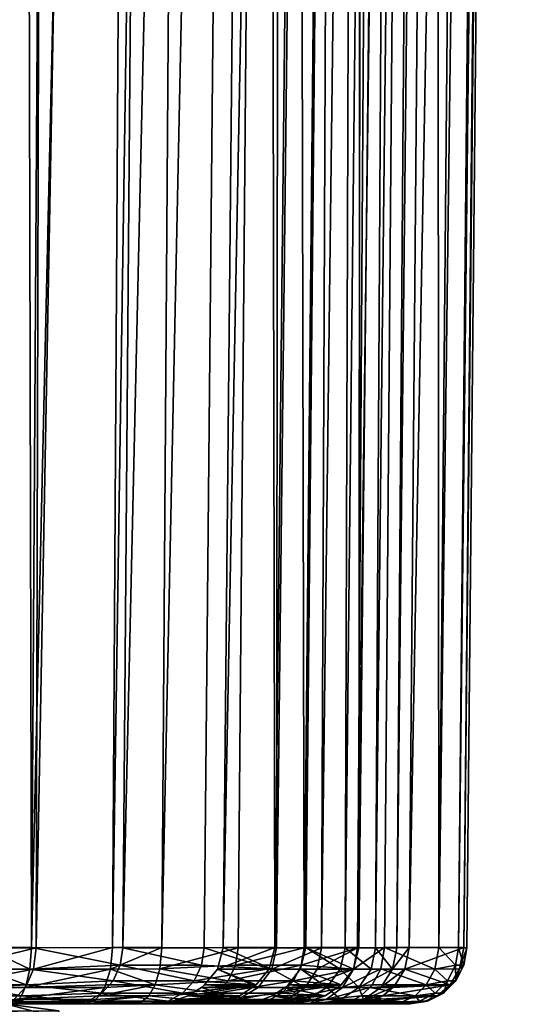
# Model space of a CAD drawing. Header units: millimetres. Extents: x -39.5 to 39.5, y -2 to 94.9.
# Tile 539 of 656: x 14.7 to 17.4, y 38 to 43.2. Entities that reach past the tile are written whole.
import ezdxf

# ---------------------------------------------------------------- set-up
doc = ezdxf.new("R2010")
doc.units = ezdxf.units.MM
doc.header["$LTSCALE"] = 65.185185
for name, color, linetype in [('100', 7, 'CONTINUOUS'), ('101', 7, 'CONTINUOUS'), ('102', 7, 'CONTINUOUS'), ('103', 7, 'CONTINUOUS'), ('104', 7, 'CONTINUOUS'), ('105', 7, 'CONTINUOUS'), ('106', 7, 'CONTINUOUS'), ('107', 7, 'CONTINUOUS'), ('11', 7, 'CONTINUOUS'), ('12', 7, 'CONTINUOUS'), ('152', 7, 'CONTINUOUS'), ('48', 7, 'CONTINUOUS'), ('49', 7, 'CONTINUOUS'), ('50', 7, 'CONTINUOUS'), ('631', 7, 'CONTINUOUS'), ('635', 7, 'CONTINUOUS'), ('72', 7, 'CONTINUOUS'), ('73', 7, 'CONTINUOUS'), ('74', 7, 'CONTINUOUS'), ('75', 7, 'CONTINUOUS'), ('76', 7, 'CONTINUOUS'), ('77', 7, 'CONTINUOUS'), ('96', 7, 'CONTINUOUS'), ('97', 7, 'CONTINUOUS'), ('98', 7, 'CONTINUOUS'), ('99', 7, 'CONTINUOUS')]:
    doc.layers.add(name, color=color, linetype=linetype)

msp = doc.modelspace()

# ---------------------------------------------------------------- linework, layer by layer
at = {"layer": '100', "color": 7, "linetype": 'Continuous'}
for points in [[(16.2432, 38.2987, 4.3193), (16.2149, 38.1847, 4.3358), (16.4256, 38.1834, 3.4499), (16.2432, 38.2987, 4.3193)], [(16.4512, 38.2974, 3.443), (16.2432, 38.2987, 4.3193), (16.4256, 38.1834, 3.4499), (16.4512, 38.2974, 3.443)], [(16.5887, 38.1834, 2.5533), (16.4512, 38.2974, 3.443), (16.4256, 38.1834, 3.4499), (16.5887, 38.1834, 2.5533)], [(16.612, 38.2974, 2.5568), (16.4512, 38.2974, 3.443), (16.5887, 38.1834, 2.5533), (16.612, 38.2974, 2.5568)], [(16.7028, 38.1834, 1.6491), (16.612, 38.2974, 2.5568), (16.5887, 38.1834, 2.5533), (16.7028, 38.1834, 1.6491)], [(16.7251, 38.2974, 1.6633), (16.612, 38.2974, 2.5568), (16.7028, 38.1834, 1.6491), (16.7251, 38.2974, 1.6633)], [(16.7902, 38.2987, 0.765), (16.7251, 38.2974, 1.6633), (16.7028, 38.1834, 1.6491), (16.7902, 38.2987, 0.765)], [(16.7681, 38.1845, 0.7407), (16.7902, 38.2987, 0.765), (16.7028, 38.1834, 1.6491), (16.7681, 38.1845, 0.7407)], [(16.2149, 38.1847, 4.3358), (16.1495, 38.1002, 4.374), (16.3548, 38.0869, 3.4694), (16.2149, 38.1847, 4.3358)], [(16.4256, 38.1834, 3.4499), (16.2149, 38.1847, 4.3358), (16.3548, 38.0869, 3.4694), (16.4256, 38.1834, 3.4499)], [(16.5242, 38.0869, 2.5433), (16.4256, 38.1834, 3.4499), (16.3548, 38.0869, 3.4694), (16.5242, 38.0869, 2.5433)], [(16.5887, 38.1834, 2.5533), (16.4256, 38.1834, 3.4499), (16.5242, 38.0869, 2.5433), (16.5887, 38.1834, 2.5533)], [(16.7028, 38.1834, 1.6491), (16.5887, 38.1834, 2.5533), (16.5242, 38.0869, 2.5433), (16.7028, 38.1834, 1.6491)], [(16.6411, 38.0869, 1.6091), (16.7028, 38.1834, 1.6491), (16.5242, 38.0869, 2.5433), (16.6411, 38.0869, 1.6091)], [(16.7681, 38.1845, 0.7407), (16.7028, 38.1834, 1.6491), (16.6411, 38.0869, 1.6091), (16.7681, 38.1845, 0.7407)], [(16.7173, 38.1001, 0.6846), (16.7681, 38.1845, 0.7407), (16.6411, 38.0869, 1.6091), (16.7173, 38.1001, 0.6846)], [(16.1495, 38.1002, 4.374), (16.1336, 38.0863, 4.3835), (16.3548, 38.0869, 3.4694), (16.1495, 38.1002, 4.374)], [(16.3548, 38.0869, 3.4694), (16.1336, 38.0863, 4.3835), (16.2495, 38.0225, 3.4973), (16.3548, 38.0869, 3.4694)], [(16.4282, 38.0225, 2.5285), (16.3548, 38.0869, 3.4694), (16.2495, 38.0225, 3.4973), (16.4282, 38.0225, 2.5285)], [(16.5242, 38.0869, 2.5433), (16.3548, 38.0869, 3.4694), (16.4282, 38.0225, 2.5285), (16.5242, 38.0869, 2.5433)], [(16.5491, 38.0225, 1.5509), (16.5242, 38.0869, 2.5433), (16.4282, 38.0225, 2.5285), (16.5491, 38.0225, 1.5509)], [(16.6411, 38.0869, 1.6091), (16.5242, 38.0869, 2.5433), (16.5491, 38.0225, 1.5509), (16.6411, 38.0869, 1.6091)], [(16.705, 38.0863, 0.6708), (16.6411, 38.0869, 1.6091), (16.5491, 38.0225, 1.5509), (16.705, 38.0863, 0.6708)], [(16.705, 38.0863, 0.6708), (16.7173, 38.1001, 0.6846), (16.6411, 38.0869, 1.6091), (16.705, 38.0863, 0.6708)], [(16.0641, 38.0428, 4.4237), (16.0133, 38.0222, 4.4531), (16.2495, 38.0225, 3.4973), (16.0641, 38.0428, 4.4237)], [(16.1336, 38.0863, 4.3835), (16.0641, 38.0428, 4.4237), (16.2495, 38.0225, 3.4973), (16.1336, 38.0863, 4.3835)], [(16.6509, 38.0429, 0.6117), (16.705, 38.0863, 0.6708), (16.5491, 38.0225, 1.5509), (16.6509, 38.0429, 0.6117)], [(16.6112, 38.0222, 0.5683), (16.6509, 38.0429, 0.6117), (16.5491, 38.0225, 1.5509), (16.6112, 38.0222, 0.5683)], [(15.8727, 38, 4.534), (16.1263, 38, 3.5268), (15.9689, 38.0102, 4.4787), (15.8727, 38, 4.534)], [(16.1263, 38, 3.5268), (16.0133, 38.0222, 4.4531), (15.9689, 38.0102, 4.4787), (16.1263, 38, 3.5268)], [(16.0133, 38.0222, 4.4531), (16.1263, 38, 3.5268), (16.2495, 38.0225, 3.4973), (16.0133, 38.0222, 4.4531)], [(16.1263, 38, 3.5268), (16.3157, 38, 2.5102), (16.2495, 38.0225, 3.4973), (16.1263, 38, 3.5268)], [(16.3157, 38, 2.5102), (16.4282, 38.0225, 2.5285), (16.2495, 38.0225, 3.4973), (16.3157, 38, 2.5102)], [(16.3157, 38, 2.5102), (16.4407, 38, 1.4842), (16.5491, 38.0225, 1.5509), (16.3157, 38, 2.5102)], [(16.3157, 38, 2.5102), (16.5491, 38.0225, 1.5509), (16.4282, 38.0225, 2.5285), (16.3157, 38, 2.5102)], [(16.4407, 38, 1.4842), (16.6112, 38.0222, 0.5683), (16.5491, 38.0225, 1.5509), (16.4407, 38, 1.4842)], [(16.6112, 38.0222, 0.5683), (16.4407, 38, 1.4842), (16.5768, 38.0102, 0.5307), (16.6112, 38.0222, 0.5683)], [(16.4407, 38, 1.4842), (16.5015, 38, 0.4488), (16.5768, 38.0102, 0.5307), (16.4407, 38, 1.4842)]]:
    msp.add_3dface(points, dxfattribs=at)
at = {"layer": '101', "color": 7, "linetype": 'Continuous'}
for points in [[(17.0801, 38.2987, 0.7809), (16.7902, 38.2987, 0.765), (16.7681, 38.1845, 0.7407), (17.0801, 38.2987, 0.7809)], [(17.0801, 38.2987, 0.7809), (16.7681, 38.1845, 0.7407), (17.0581, 38.1847, 0.7566), (17.0801, 38.2987, 0.7809)], [(16.7681, 38.1845, 0.7407), (16.7173, 38.1001, 0.6846), (17.0072, 38.1002, 0.7005), (16.7681, 38.1845, 0.7407)], [(17.0581, 38.1847, 0.7566), (16.7681, 38.1845, 0.7407), (17.0072, 38.1002, 0.7005), (17.0581, 38.1847, 0.7566)], [(16.705, 38.0863, 0.6708), (16.6509, 38.0429, 0.6117), (17.0072, 38.1002, 0.7005), (16.705, 38.0863, 0.6708)], [(17.0072, 38.1002, 0.7005), (16.6509, 38.0429, 0.6117), (16.9407, 38.0428, 0.6274), (17.0072, 38.1002, 0.7005)], [(16.7173, 38.1001, 0.6846), (16.705, 38.0863, 0.6708), (17.0072, 38.1002, 0.7005), (16.7173, 38.1001, 0.6846)], [(16.6112, 38.0222, 0.5683), (16.5768, 38.0102, 0.5307), (16.9407, 38.0428, 0.6274), (16.6112, 38.0222, 0.5683)], [(16.9407, 38.0428, 0.6274), (16.5768, 38.0102, 0.5307), (16.8665, 38.0102, 0.5463), (16.9407, 38.0428, 0.6274)], [(16.6509, 38.0429, 0.6117), (16.6112, 38.0222, 0.5683), (16.9407, 38.0428, 0.6274), (16.6509, 38.0429, 0.6117)], [(16.5015, 38, 0.4488), (16.7915, 38, 0.4647), (16.8665, 38.0102, 0.5463), (16.5015, 38, 0.4488)], [(16.5768, 38.0102, 0.5307), (16.5015, 38, 0.4488), (16.8665, 38.0102, 0.5463), (16.5768, 38.0102, 0.5307)]]:
    msp.add_3dface(points, dxfattribs=at)
at = {"layer": '102', "color": 7, "linetype": 'Continuous'}
for points in [[(16.947, 38.2987, -2.2665), (17.0365, 38.2051, -1.2528), (16.9271, 38.1844, -2.2403), (16.947, 38.2987, -2.2665)], [(16.947, 38.2987, -2.2665), (17.0519, 38.2971, -1.254), (17.0365, 38.2051, -1.2528), (16.947, 38.2987, -2.2665)], [(17.0519, 38.2971, -1.254), (17.0809, 38.2051, -0.2357), (17.0365, 38.2051, -1.2528), (17.0519, 38.2971, -1.254)], [(17.0519, 38.2971, -1.254), (17.0963, 38.2971, -0.236), (17.0809, 38.2051, -0.2357), (17.0519, 38.2971, -1.254)], [(17.0963, 38.2971, -0.236), (17.0801, 38.2987, 0.7809), (17.0581, 38.1847, 0.7566), (17.0963, 38.2971, -0.236)], [(17.0963, 38.2971, -0.236), (17.0581, 38.1847, 0.7566), (17.0809, 38.2051, -0.2357), (17.0963, 38.2971, -0.236)], [(17.0365, 38.2051, -1.2528), (16.9937, 38.1222, -1.2497), (16.9271, 38.1844, -2.2403), (17.0365, 38.2051, -1.2528)], [(17.0365, 38.2051, -1.2528), (17.038, 38.1222, -0.2352), (16.9937, 38.1222, -1.2497), (17.0365, 38.2051, -1.2528)], [(17.0809, 38.2051, -0.2357), (17.038, 38.1222, -0.2352), (17.0365, 38.2051, -1.2528), (17.0809, 38.2051, -0.2357)], [(17.0809, 38.2051, -0.2357), (17.0581, 38.1847, 0.7566), (17.038, 38.1222, -0.2352), (17.0809, 38.2051, -0.2357)], [(16.9271, 38.1844, -2.2403), (16.9937, 38.1222, -1.2497), (16.8814, 38.1001, -2.18), (16.9271, 38.1844, -2.2403)], [(17.0581, 38.1847, 0.7566), (17.0072, 38.1002, 0.7005), (17.038, 38.1222, -0.2352), (17.0581, 38.1847, 0.7566)], [(16.8814, 38.1001, -2.18), (16.9276, 38.0566, -1.2448), (16.8217, 38.0429, -2.1017), (16.8814, 38.1001, -2.18)], [(16.9937, 38.1222, -1.2497), (16.9276, 38.0566, -1.2448), (16.8814, 38.1001, -2.18), (16.9937, 38.1222, -1.2497)], [(16.9937, 38.1222, -1.2497), (16.9717, 38.0566, -0.2342), (16.9276, 38.0566, -1.2448), (16.9937, 38.1222, -1.2497)], [(17.0072, 38.1002, 0.7005), (16.9407, 38.0428, 0.6274), (16.9717, 38.0566, -0.2342), (17.0072, 38.1002, 0.7005)], [(17.038, 38.1222, -0.2352), (17.0072, 38.1002, 0.7005), (16.9717, 38.0566, -0.2342), (17.038, 38.1222, -0.2352)], [(17.038, 38.1222, -0.2352), (16.9717, 38.0566, -0.2342), (16.9937, 38.1222, -1.2497), (17.038, 38.1222, -0.2352)], [(16.8217, 38.0429, -2.1017), (16.8446, 38.0145, -1.2387), (16.7549, 38.0102, -2.0145), (16.8217, 38.0429, -2.1017)], [(16.9276, 38.0566, -1.2448), (16.8446, 38.0145, -1.2387), (16.8217, 38.0429, -2.1017), (16.9276, 38.0566, -1.2448)], [(16.9276, 38.0566, -1.2448), (16.8885, 38.0145, -0.2331), (16.8446, 38.0145, -1.2387), (16.9276, 38.0566, -1.2448)], [(16.9407, 38.0428, 0.6274), (16.8665, 38.0102, 0.5463), (16.8885, 38.0145, -0.2331), (16.9407, 38.0428, 0.6274)], [(16.9717, 38.0566, -0.2342), (16.9407, 38.0428, 0.6274), (16.8885, 38.0145, -0.2331), (16.9717, 38.0566, -0.2342)], [(16.9717, 38.0566, -0.2342), (16.8885, 38.0145, -0.2331), (16.9276, 38.0566, -1.2448), (16.9717, 38.0566, -0.2342)], [(16.7527, 38, -1.2319), (16.6871, 38, -1.9264), (16.7549, 38.0102, -2.0145), (16.7527, 38, -1.2319)], [(16.7598, 38, -1.1314), (16.7527, 38, -1.2319), (16.8446, 38.0145, -1.2387), (16.7598, 38, -1.1314)], [(16.8446, 38.0145, -1.2387), (16.7527, 38, -1.2319), (16.7549, 38.0102, -2.0145), (16.8446, 38.0145, -1.2387)], [(16.7946, 38, -0.3335), (16.7598, 38, -1.1314), (16.8446, 38.0145, -1.2387), (16.7946, 38, -0.3335)], [(16.7915, 38, 0.4647), (16.7963, 38, -0.2318), (16.8885, 38.0145, -0.2331), (16.7915, 38, 0.4647)], [(16.8665, 38.0102, 0.5463), (16.7915, 38, 0.4647), (16.8885, 38.0145, -0.2331), (16.8665, 38.0102, 0.5463)], [(16.7963, 38, -0.2318), (16.7946, 38, -0.3335), (16.8446, 38.0145, -1.2387), (16.7963, 38, -0.2318)], [(16.8885, 38.0145, -0.2331), (16.7963, 38, -0.2318), (16.8446, 38.0145, -1.2387), (16.8885, 38.0145, -0.2331)]]:
    msp.add_3dface(points, dxfattribs=at)
at = {"layer": '103', "color": 7, "linetype": 'Continuous'}
for points in [[(16.6596, 38.2987, -2.2255), (16.9271, 38.1844, -2.2403), (16.6399, 38.1847, -2.1994), (16.6596, 38.2987, -2.2255)], [(16.6596, 38.2987, -2.2255), (16.947, 38.2987, -2.2665), (16.9271, 38.1844, -2.2403), (16.6596, 38.2987, -2.2255)], [(16.6399, 38.1847, -2.1994), (16.8814, 38.1001, -2.18), (16.5941, 38.1002, -2.1391), (16.6399, 38.1847, -2.1994)], [(16.9271, 38.1844, -2.2403), (16.8814, 38.1001, -2.18), (16.6399, 38.1847, -2.1994), (16.9271, 38.1844, -2.2403)], [(16.5941, 38.1002, -2.1391), (16.8814, 38.1001, -2.18), (16.583, 38.0863, -2.1242), (16.5941, 38.1002, -2.1391)], [(16.8814, 38.1001, -2.18), (16.8217, 38.0429, -2.1017), (16.583, 38.0863, -2.1242), (16.8814, 38.1001, -2.18)], [(16.5342, 38.0428, -2.0605), (16.7549, 38.0102, -2.0145), (16.4985, 38.0222, -2.0139), (16.5342, 38.0428, -2.0605)], [(16.583, 38.0863, -2.1242), (16.8217, 38.0429, -2.1017), (16.5342, 38.0428, -2.0605), (16.583, 38.0863, -2.1242)], [(16.8217, 38.0429, -2.1017), (16.7549, 38.0102, -2.0145), (16.5342, 38.0428, -2.0605), (16.8217, 38.0429, -2.1017)], [(16.6871, 38, -1.9264), (16.3996, 38, -1.8853), (16.4673, 38.0102, -1.9732), (16.6871, 38, -1.9264)], [(16.4985, 38.0222, -2.0139), (16.7549, 38.0102, -2.0145), (16.4673, 38.0102, -1.9732), (16.4985, 38.0222, -2.0139)], [(16.7549, 38.0102, -2.0145), (16.6871, 38, -1.9264), (16.4673, 38.0102, -1.9732), (16.7549, 38.0102, -2.0145)]]:
    msp.add_3dface(points, dxfattribs=at)
at = {"layer": '104', "color": 7, "linetype": 'Continuous'}
for points in [[(15.7752, 38.1845, -5.7326), (15.8049, 38.2987, -5.7185), (16.0625, 38.1834, -4.8684), (15.7752, 38.1845, -5.7326)], [(15.8049, 38.2987, -5.7185), (16.0885, 38.2974, -4.8638), (16.0625, 38.1834, -4.8684), (15.8049, 38.2987, -5.7185)], [(16.0885, 38.2974, -4.8638), (16.3259, 38.2974, -3.995), (16.0625, 38.1834, -4.8684), (16.0885, 38.2974, -4.8638)], [(16.0625, 38.1834, -4.8684), (16.3259, 38.2974, -3.995), (16.303, 38.1834, -3.9893), (16.0625, 38.1834, -4.8684)], [(16.3259, 38.2974, -3.995), (16.5165, 38.2974, -3.1148), (16.303, 38.1834, -3.9893), (16.3259, 38.2974, -3.995)], [(16.303, 38.1834, -3.9893), (16.5165, 38.2974, -3.1148), (16.4955, 38.1834, -3.0985), (16.303, 38.1834, -3.9893)], [(16.5165, 38.2974, -3.1148), (16.6596, 38.2987, -2.2255), (16.4955, 38.1834, -3.0985), (16.5165, 38.2974, -3.1148)], [(16.6596, 38.2987, -2.2255), (16.6399, 38.1847, -2.1994), (16.4955, 38.1834, -3.0985), (16.6596, 38.2987, -2.2255)], [(15.7068, 38.1001, -5.7649), (15.7752, 38.1845, -5.7326), (15.9902, 38.0869, -4.8816), (15.7068, 38.1001, -5.7649)], [(15.7752, 38.1845, -5.7326), (16.0625, 38.1834, -4.8684), (15.9902, 38.0869, -4.8816), (15.7752, 38.1845, -5.7326)], [(15.9902, 38.0869, -4.8816), (16.0625, 38.1834, -4.8684), (16.2396, 38.0869, -3.9738), (15.9902, 38.0869, -4.8816)], [(16.0625, 38.1834, -4.8684), (16.303, 38.1834, -3.9893), (16.2396, 38.0869, -3.9738), (16.0625, 38.1834, -4.8684)], [(16.303, 38.1834, -3.9893), (16.4955, 38.1834, -3.0985), (16.2396, 38.0869, -3.9738), (16.303, 38.1834, -3.9893)], [(16.2396, 38.0869, -3.9738), (16.4955, 38.1834, -3.0985), (16.4376, 38.0869, -3.0534), (16.2396, 38.0869, -3.9738)], [(16.6399, 38.1847, -2.1994), (16.5941, 38.1002, -2.1391), (16.4376, 38.0869, -3.0534), (16.6399, 38.1847, -2.1994)], [(16.4955, 38.1834, -3.0985), (16.6399, 38.1847, -2.1994), (16.4376, 38.0869, -3.0534), (16.4955, 38.1834, -3.0985)], [(15.6901, 38.0863, -5.773), (15.7068, 38.1001, -5.7649), (15.9902, 38.0869, -4.8816), (15.6901, 38.0863, -5.773)], [(15.6901, 38.0863, -5.773), (15.9902, 38.0869, -4.8816), (15.8829, 38.0225, -4.9002), (15.6901, 38.0863, -5.773)], [(15.9902, 38.0869, -4.8816), (16.2396, 38.0869, -3.9738), (15.8829, 38.0225, -4.9002), (15.9902, 38.0869, -4.8816)], [(15.8829, 38.0225, -4.9002), (16.2396, 38.0869, -3.9738), (16.1453, 38.0225, -3.9507), (15.8829, 38.0225, -4.9002)], [(16.2396, 38.0869, -3.9738), (16.4376, 38.0869, -3.0534), (16.1453, 38.0225, -3.9507), (16.2396, 38.0869, -3.9738)], [(16.1453, 38.0225, -3.9507), (16.4376, 38.0869, -3.0534), (16.351, 38.0225, -2.9873), (16.1453, 38.0225, -3.9507)], [(16.4376, 38.0869, -3.0534), (16.583, 38.0863, -2.1242), (16.351, 38.0225, -2.9873), (16.4376, 38.0869, -3.0534)], [(16.5941, 38.1002, -2.1391), (16.583, 38.0863, -2.1242), (16.4376, 38.0869, -3.0534), (16.5941, 38.1002, -2.1391)], [(15.5643, 38.0222, -5.8318), (15.6175, 38.0429, -5.8069), (15.8829, 38.0225, -4.9002), (15.5643, 38.0222, -5.8318)], [(15.6175, 38.0429, -5.8069), (15.6901, 38.0863, -5.773), (15.8829, 38.0225, -4.9002), (15.6175, 38.0429, -5.8069)], [(16.583, 38.0863, -2.1242), (16.5342, 38.0428, -2.0605), (16.351, 38.0225, -2.9873), (16.583, 38.0863, -2.1242)], [(16.5342, 38.0428, -2.0605), (16.4985, 38.0222, -2.0139), (16.351, 38.0225, -2.9873), (16.5342, 38.0428, -2.0605)], [(15.7571, 38, -4.9208), (15.4172, 38, -5.9002), (15.518, 38.0102, -5.8534), (15.7571, 38, -4.9208)], [(15.5643, 38.0222, -5.8318), (15.7571, 38, -4.9208), (15.518, 38.0102, -5.8534), (15.5643, 38.0222, -5.8318)], [(15.7571, 38, -4.9208), (15.5643, 38.0222, -5.8318), (15.8829, 38.0225, -4.9002), (15.7571, 38, -4.9208)], [(16.0342, 38, -3.9252), (15.7571, 38, -4.9208), (15.8829, 38.0225, -4.9002), (16.0342, 38, -3.9252)], [(16.0342, 38, -3.9252), (15.8829, 38.0225, -4.9002), (16.1453, 38.0225, -3.9507), (16.0342, 38, -3.9252)], [(16.2483, 38, -2.9134), (16.0342, 38, -3.9252), (16.351, 38.0225, -2.9873), (16.2483, 38, -2.9134)], [(16.0342, 38, -3.9252), (16.1453, 38.0225, -3.9507), (16.351, 38.0225, -2.9873), (16.0342, 38, -3.9252)], [(16.4985, 38.0222, -2.0139), (16.2483, 38, -2.9134), (16.351, 38.0225, -2.9873), (16.4985, 38.0222, -2.0139)], [(16.2483, 38, -2.9134), (16.4985, 38.0222, -2.0139), (16.4673, 38.0102, -1.9732), (16.2483, 38, -2.9134)], [(16.3996, 38, -1.8853), (16.2483, 38, -2.9134), (16.4673, 38.0102, -1.9732), (16.3996, 38, -1.8853)]]:
    msp.add_3dface(points, dxfattribs=at)
at = {"layer": '105', "color": 7, "linetype": 'Continuous'}
for points in [[(16.0788, 38.2987, -5.8148), (15.8049, 38.2987, -5.7185), (15.7752, 38.1845, -5.7326), (16.0788, 38.2987, -5.8148)], [(16.0788, 38.2987, -5.8148), (15.7752, 38.1845, -5.7326), (16.0491, 38.1847, -5.8289), (16.0788, 38.2987, -5.8148)], [(15.7752, 38.1845, -5.7326), (15.7068, 38.1001, -5.7649), (15.9807, 38.1002, -5.8612), (15.7752, 38.1845, -5.7326)], [(16.0491, 38.1847, -5.8289), (15.7752, 38.1845, -5.7326), (15.9807, 38.1002, -5.8612), (16.0491, 38.1847, -5.8289)], [(15.6901, 38.0863, -5.773), (15.6175, 38.0429, -5.8069), (15.9807, 38.1002, -5.8612), (15.6901, 38.0863, -5.773)], [(15.9807, 38.1002, -5.8612), (15.6175, 38.0429, -5.8069), (15.8913, 38.0428, -5.9032), (15.9807, 38.1002, -5.8612)], [(15.7068, 38.1001, -5.7649), (15.6901, 38.0863, -5.773), (15.9807, 38.1002, -5.8612), (15.7068, 38.1001, -5.7649)], [(15.5643, 38.0222, -5.8318), (15.518, 38.0102, -5.8534), (15.8913, 38.0428, -5.9032), (15.5643, 38.0222, -5.8318)], [(15.8913, 38.0428, -5.9032), (15.518, 38.0102, -5.8534), (15.7917, 38.0102, -5.9498), (15.8913, 38.0428, -5.9032)], [(15.6175, 38.0429, -5.8069), (15.5643, 38.0222, -5.8318), (15.8913, 38.0428, -5.9032), (15.6175, 38.0429, -5.8069)], [(15.4172, 38, -5.9002), (15.6911, 38, -5.9965), (15.7917, 38.0102, -5.9498), (15.4172, 38, -5.9002)], [(15.518, 38.0102, -5.8534), (15.4172, 38, -5.9002), (15.7917, 38.0102, -5.9498), (15.518, 38.0102, -5.8534)]]:
    msp.add_3dface(points, dxfattribs=at)
at = {"layer": '106', "color": 7, "linetype": 'Continuous'}
for points in [[(14.7897, 38.2987, -8.5793), (15.2602, 38.2051, -7.6771), (14.7813, 38.1844, -8.5475), (14.7897, 38.2987, -8.5793)], [(14.7897, 38.2987, -8.5793), (15.274, 38.2971, -7.684), (15.2602, 38.2051, -7.6771), (14.7897, 38.2987, -8.5793)], [(15.274, 38.2971, -7.684), (15.6905, 38.2051, -6.7544), (15.2602, 38.2051, -7.6771), (15.274, 38.2971, -7.684)], [(15.274, 38.2971, -7.684), (15.7046, 38.2971, -6.7605), (15.6905, 38.2051, -6.7544), (15.274, 38.2971, -7.684)], [(15.7046, 38.2971, -6.7605), (16.0491, 38.1847, -5.8289), (15.6905, 38.2051, -6.7544), (15.7046, 38.2971, -6.7605)], [(15.7046, 38.2971, -6.7605), (16.0788, 38.2987, -5.8148), (16.0491, 38.1847, -5.8289), (15.7046, 38.2971, -6.7605)], [(15.2602, 38.2051, -7.6771), (15.2219, 38.1222, -7.6578), (14.7813, 38.1844, -8.5475), (15.2602, 38.2051, -7.6771)], [(15.2602, 38.2051, -7.6771), (15.651, 38.1222, -6.7374), (15.2219, 38.1222, -7.6578), (15.2602, 38.2051, -7.6771)], [(15.6905, 38.2051, -6.7544), (15.651, 38.1222, -6.7374), (15.2602, 38.2051, -7.6771), (15.6905, 38.2051, -6.7544)], [(15.6905, 38.2051, -6.7544), (16.0491, 38.1847, -5.8289), (15.651, 38.1222, -6.7374), (15.6905, 38.2051, -6.7544)], [(14.7813, 38.1844, -8.5475), (15.2219, 38.1222, -7.6578), (14.7621, 38.1001, -8.4743), (14.7813, 38.1844, -8.5475)], [(16.0491, 38.1847, -5.8289), (15.9807, 38.1002, -5.8612), (15.651, 38.1222, -6.7374), (16.0491, 38.1847, -5.8289)], [(14.7621, 38.1001, -8.4743), (15.1627, 38.0566, -7.628), (14.7369, 38.0429, -8.379), (14.7621, 38.1001, -8.4743)], [(15.2219, 38.1222, -7.6578), (15.1627, 38.0566, -7.628), (14.7621, 38.1001, -8.4743), (15.2219, 38.1222, -7.6578)], [(15.2219, 38.1222, -7.6578), (15.5902, 38.0566, -6.7112), (15.1627, 38.0566, -7.628), (15.2219, 38.1222, -7.6578)], [(15.651, 38.1222, -6.7374), (15.5902, 38.0566, -6.7112), (15.2219, 38.1222, -7.6578), (15.651, 38.1222, -6.7374)], [(15.651, 38.1222, -6.7374), (15.9807, 38.1002, -5.8612), (15.5902, 38.0566, -6.7112), (15.651, 38.1222, -6.7374)], [(15.9807, 38.1002, -5.8612), (15.8913, 38.0428, -5.9032), (15.5902, 38.0566, -6.7112), (15.9807, 38.1002, -5.8612)], [(14.7369, 38.0429, -8.379), (15.0883, 38.0145, -7.5906), (14.7086, 38.0102, -8.273), (14.7369, 38.0429, -8.379)], [(15.1627, 38.0566, -7.628), (15.0883, 38.0145, -7.5906), (14.7369, 38.0429, -8.379), (15.1627, 38.0566, -7.628)], [(15.1627, 38.0566, -7.628), (15.5137, 38.0145, -6.6783), (15.0883, 38.0145, -7.5906), (15.1627, 38.0566, -7.628)], [(15.5902, 38.0566, -6.7112), (15.5137, 38.0145, -6.6783), (15.1627, 38.0566, -7.628), (15.5902, 38.0566, -6.7112)], [(15.5902, 38.0566, -6.7112), (15.8913, 38.0428, -5.9032), (15.5137, 38.0145, -6.6783), (15.5902, 38.0566, -6.7112)], [(15.8913, 38.0428, -5.9032), (15.7917, 38.0102, -5.9498), (15.5137, 38.0145, -6.6783), (15.8913, 38.0428, -5.9032)], [(15.006, 38, -7.5491), (14.6797, 38, -8.1656), (14.7086, 38.0102, -8.273), (15.006, 38, -7.5491)], [(15.0883, 38.0145, -7.5906), (15.006, 38, -7.5491), (14.7086, 38.0102, -8.273), (15.0883, 38.0145, -7.5906)], [(15.051, 38, -7.459), (15.006, 38, -7.5491), (15.0883, 38.0145, -7.5906), (15.051, 38, -7.459)], [(15.3886, 38, -6.7352), (15.051, 38, -7.459), (15.0883, 38.0145, -7.5906), (15.3886, 38, -6.7352)], [(15.4291, 38, -6.6419), (15.3886, 38, -6.7352), (15.0883, 38.0145, -7.5906), (15.4291, 38, -6.6419)], [(15.5137, 38.0145, -6.6783), (15.4291, 38, -6.6419), (15.0883, 38.0145, -7.5906), (15.5137, 38.0145, -6.6783)], [(15.6911, 38, -5.9965), (15.4291, 38, -6.6419), (15.5137, 38.0145, -6.6783), (15.6911, 38, -5.9965)], [(15.7917, 38.0102, -5.9498), (15.6911, 38, -5.9965), (15.5137, 38.0145, -6.6783), (15.7917, 38.0102, -5.9498)]]:
    msp.add_3dface(points, dxfattribs=at)
at = {"layer": '107', "color": 7, "linetype": 'Continuous'}
for points in [[(14.5398, 38.2987, -8.4314), (14.7813, 38.1844, -8.5475), (14.5316, 38.1847, -8.3998), (14.5398, 38.2987, -8.4314)], [(14.5398, 38.2987, -8.4314), (14.7897, 38.2987, -8.5793), (14.7813, 38.1844, -8.5475), (14.5398, 38.2987, -8.4314)], [(14.5316, 38.1847, -8.3998), (14.7621, 38.1001, -8.4743), (14.5123, 38.1002, -8.3266), (14.5316, 38.1847, -8.3998)], [(14.7813, 38.1844, -8.5475), (14.7621, 38.1001, -8.4743), (14.5316, 38.1847, -8.3998), (14.7813, 38.1844, -8.5475)], [(14.5123, 38.1002, -8.3266), (14.7621, 38.1001, -8.4743), (14.5078, 38.0863, -8.3085), (14.5123, 38.1002, -8.3266)], [(14.7621, 38.1001, -8.4743), (14.7369, 38.0429, -8.379), (14.5078, 38.0863, -8.3085), (14.7621, 38.1001, -8.4743)], [(14.5078, 38.0863, -8.3085), (14.7369, 38.0429, -8.379), (14.487, 38.0428, -8.231), (14.5078, 38.0863, -8.3085)], [(14.7369, 38.0429, -8.379), (14.7086, 38.0102, -8.273), (14.487, 38.0428, -8.231), (14.7369, 38.0429, -8.379)]]:
    msp.add_3dface(points, dxfattribs=at)
at = {"layer": '11', "color": 7, "linetype": 'Continuous'}
for points in [[(11.5448, 38, 12.2019), (11.351, 38, 11.9857), (16.6871, 38, -1.9264), (11.5448, 38, 12.2019)], [(16.6871, 38, -1.9264), (11.351, 38, 11.9857), (13.717, 38, 5.5581), (16.6871, 38, -1.9264)], [(12.0407, 38, 11.7129), (11.5448, 38, 12.2019), (16.7527, 38, -1.2319), (12.0407, 38, 11.7129)], [(16.7527, 38, -1.2319), (11.5448, 38, 12.2019), (16.6871, 38, -1.9264), (16.7527, 38, -1.2319)], [(12.1114, 38, 11.6397), (12.0407, 38, 11.7129), (16.7598, 38, -1.1314), (12.1114, 38, 11.6397)], [(16.7598, 38, -1.1314), (12.0407, 38, 11.7129), (16.7527, 38, -1.2319), (16.7598, 38, -1.1314)], [(12.9294, 38, 10.2632), (12.1114, 38, 11.6397), (16.5015, 38, 0.4488), (12.9294, 38, 10.2632)], [(16.5015, 38, 0.4488), (12.1114, 38, 11.6397), (16.7946, 38, -0.3335), (16.5015, 38, 0.4488)], [(16.7946, 38, -0.3335), (12.1114, 38, 11.6397), (16.7598, 38, -1.1314), (16.7946, 38, -0.3335)], [(13.5484, 38, 9.4308), (12.9294, 38, 10.2632), (16.4407, 38, 1.4842), (13.5484, 38, 9.4308)], [(16.4407, 38, 1.4842), (12.9294, 38, 10.2632), (16.5015, 38, 0.4488), (16.4407, 38, 1.4842)], [(14.1121, 38, 8.5644), (13.5484, 38, 9.4308), (16.3157, 38, 2.5102), (14.1121, 38, 8.5644)], [(16.3157, 38, 2.5102), (13.5484, 38, 9.4308), (16.4407, 38, 1.4842), (16.3157, 38, 2.5102)], [(14.6797, 38, -8.1656), (15.006, 38, -7.5491), (13.6696, 38, -5.6724), (14.6797, 38, -8.1656)], [(13.6696, 38, -5.6724), (15.006, 38, -7.5491), (14.019, 38, -4.7456), (13.6696, 38, -5.6724)], [(14.0801, 38, 4.5606), (16.6871, 38, -1.9264), (13.717, 38, 5.5581), (14.0801, 38, 4.5606)], [(15.006, 38, -7.5491), (15.051, 38, -7.459), (14.019, 38, -4.7456), (15.006, 38, -7.5491)], [(14.019, 38, -4.7456), (15.051, 38, -7.459), (14.3084, 38, -3.7851), (14.019, 38, -4.7456)], [(16.3996, 38, -1.8853), (16.6871, 38, -1.9264), (14.0801, 38, 4.5606), (16.3996, 38, -1.8853)], [(14.3702, 38, 3.5397), (16.3996, 38, -1.8853), (14.0801, 38, 4.5606), (14.3702, 38, 3.5397)], [(14.6206, 38, 7.664), (14.1121, 38, 8.5644), (16.1263, 38, 3.5268), (14.6206, 38, 7.664)], [(16.1263, 38, 3.5268), (14.1121, 38, 8.5644), (16.3157, 38, 2.5102), (16.1263, 38, 3.5268)], [(15.4291, 38, -6.6419), (15.4172, 38, -5.9002), (14.3084, 38, -3.7851), (15.4291, 38, -6.6419)], [(14.3084, 38, -3.7851), (15.4172, 38, -5.9002), (14.534, 38, -2.7883), (14.3084, 38, -3.7851)], [(15.3886, 38, -6.7352), (15.4291, 38, -6.6419), (14.3084, 38, -3.7851), (15.3886, 38, -6.7352)], [(15.051, 38, -7.459), (15.3886, 38, -6.7352), (14.3084, 38, -3.7851), (15.051, 38, -7.459)], [(14.5881, 38, 2.4921), (16.3996, 38, -1.8853), (14.3702, 38, 3.5397), (14.5881, 38, 2.4921)], [(15.4172, 38, -5.9002), (15.7571, 38, -4.9208), (14.534, 38, -2.7883), (15.4172, 38, -5.9002)], [(14.534, 38, -2.7883), (15.7571, 38, -4.9208), (14.6955, 38, -1.7586), (14.534, 38, -2.7883)], [(14.7306, 38, 1.4319), (16.3996, 38, -1.8853), (14.5881, 38, 2.4921), (14.7306, 38, 1.4319)], [(15.0737, 38, 6.7295), (14.6206, 38, 7.664), (15.8727, 38, 4.534), (15.0737, 38, 6.7295)], [(15.8727, 38, 4.534), (14.6206, 38, 7.664), (16.1263, 38, 3.5268), (15.8727, 38, 4.534)], [(15.7571, 38, -4.9208), (16.0342, 38, -3.9252), (14.6955, 38, -1.7586), (15.7571, 38, -4.9208)], [(14.6955, 38, -1.7586), (16.0342, 38, -3.9252), (14.7819, 38, -0.7103), (14.6955, 38, -1.7586)], [(16.2483, 38, -2.9134), (16.3996, 38, -1.8853), (14.7306, 38, 1.4319), (16.2483, 38, -2.9134)], [(14.7943, 38, 0.3618), (16.2483, 38, -2.9134), (14.7306, 38, 1.4319), (14.7943, 38, 0.3618)], [(14.7819, 38, -0.7103), (16.0342, 38, -3.9252), (14.7943, 38, 0.3618), (14.7819, 38, -0.7103)], [(16.0342, 38, -3.9252), (16.2483, 38, -2.9134), (14.7943, 38, 0.3618), (16.0342, 38, -3.9252)], [(15.3355, 38, 6.8551), (15.0737, 38, 6.7295), (16.1541, 38, 4.6061), (15.3355, 38, 6.8551)], [(16.1541, 38, 4.6061), (15.0737, 38, 6.7295), (15.8727, 38, 4.534), (16.1541, 38, 4.6061)], [(15.6065, 38, 6.2135), (15.3355, 38, 6.8551), (15.9489, 38, 5.2728), (15.6065, 38, 6.2135)], [(15.9489, 38, 5.2728), (15.3355, 38, 6.8551), (16.1541, 38, 4.6061), (15.9489, 38, 5.2728)], [(15.6911, 38, -5.9965), (15.4172, 38, -5.9002), (15.4291, 38, -6.6419), (15.6911, 38, -5.9965)], [(15.6438, 38, 6.1189), (15.6065, 38, 6.2135), (15.917, 38, 5.3684), (15.6438, 38, 6.1189)], [(15.917, 38, 5.3684), (15.6065, 38, 6.2135), (15.9489, 38, 5.2728), (15.917, 38, 5.3684)], [(16.7915, 38, 0.4647), (16.5015, 38, 0.4488), (16.7963, 38, -0.2318), (16.7915, 38, 0.4647)], [(16.7963, 38, -0.2318), (16.5015, 38, 0.4488), (16.7946, 38, -0.3335), (16.7963, 38, -0.2318)]]:
    msp.add_3dface(points, dxfattribs=at)
at = {"layer": '12', "color": 7, "linetype": 'Continuous'}
for points in [[(14.8985, 71, 8.383), (14.3151, 71, 9.3443), (14.369, 38.2974, 8.7194), (14.8985, 71, 8.383)], [(14.8154, 38.2974, 7.9372), (14.8985, 71, 8.383), (14.369, 38.2974, 8.7194), (14.8154, 38.2974, 7.9372)], [(15.4174, 71, 7.3854), (14.8985, 71, 8.383), (14.8154, 38.2974, 7.9372), (15.4174, 71, 7.3854)], [(15.2194, 38.2987, 7.1321), (15.4174, 71, 7.3854), (14.8154, 38.2974, 7.9372), (15.2194, 38.2987, 7.1321)], [(15.8049, 38.2987, -5.7185), (16.124, 71, -5.6795), (16.0885, 38.2974, -4.8638), (15.8049, 38.2987, -5.7185)], [(16.124, 71, -5.6795), (16.4625, 71, -4.6072), (16.0885, 38.2974, -4.8638), (16.124, 71, -5.6795)], [(16.0885, 38.2974, -4.8638), (16.4625, 71, -4.6072), (16.3259, 38.2974, -3.995), (16.0885, 38.2974, -4.8638)], [(16.5576, 71, 4.2526), (16.2432, 38.2987, 4.3193), (16.4512, 38.2974, 3.443), (16.5576, 71, 4.2526)], [(16.4625, 71, -4.6072), (16.7297, 71, -3.5149), (16.3259, 38.2974, -3.995), (16.4625, 71, -4.6072)], [(16.3259, 38.2974, -3.995), (16.7297, 71, -3.5149), (16.5165, 38.2974, -3.1148), (16.3259, 38.2974, -3.995)], [(16.8014, 71, 3.1548), (16.5576, 71, 4.2526), (16.4512, 38.2974, 3.443), (16.8014, 71, 3.1548)], [(16.612, 38.2974, 2.5568), (16.8014, 71, 3.1548), (16.4512, 38.2974, 3.443), (16.612, 38.2974, 2.5568)], [(16.9246, 71, -2.4075), (16.6596, 38.2987, -2.2255), (16.5165, 38.2974, -3.1148), (16.9246, 71, -2.4075)], [(16.7297, 71, -3.5149), (16.9246, 71, -2.4075), (16.5165, 38.2974, -3.1148), (16.7297, 71, -3.5149)], [(16.9724, 71, 2.0434), (16.8014, 71, 3.1548), (16.612, 38.2974, 2.5568), (16.9724, 71, 2.0434)], [(16.7251, 38.2974, 1.6633), (16.9724, 71, 2.0434), (16.612, 38.2974, 2.5568), (16.7251, 38.2974, 1.6633)], [(17.0701, 71, 0.9232), (16.9724, 71, 2.0434), (16.7251, 38.2974, 1.6633), (17.0701, 71, 0.9232)], [(16.7902, 38.2987, 0.765), (17.0701, 71, 0.9232), (16.7251, 38.2974, 1.6633), (16.7902, 38.2987, 0.765)]]:
    msp.add_3dface(points, dxfattribs=at)
at = {"layer": '152', "color": 7, "linetype": 'Continuous'}
for points in [[(14.7306, 38, 1.4319), (14.5881, 38, 2.4921), (14.5913, 38.0201, 1.9799), (14.7306, 38, 1.4319)], [(14.6954, 38.0201, 0.9339), (14.7306, 38, 1.4319), (14.5913, 38.0201, 1.9799), (14.6954, 38.0201, 0.9339)], [(14.6955, 38, -1.7586), (14.7819, 38, -0.7103), (14.6787, 38.0201, -1.167), (14.6955, 38, -1.7586)], [(14.6787, 38.0201, -1.167), (14.7819, 38, -0.7103), (14.7245, 38.0201, -0.1168), (14.6787, 38.0201, -1.167)], [(14.7943, 38, 0.3618), (14.7306, 38, 1.4319), (14.6954, 38.0201, 0.9339), (14.7943, 38, 0.3618)], [(14.7245, 38.0201, -0.1168), (14.7943, 38, 0.3618), (14.6954, 38.0201, 0.9339), (14.7245, 38.0201, -0.1168)], [(14.7819, 38, -0.7103), (14.7943, 38, 0.3618), (14.7245, 38.0201, -0.1168), (14.7819, 38, -0.7103)]]:
    msp.add_3dface(points, dxfattribs=at)
at = {"layer": '48', "color": 7, "linetype": 'Continuous'}
for points in [[(14.9925, 71, -8.8653), (15.5376, 71, -7.8709), (14.7897, 38.2987, -8.5793), (14.9925, 71, -8.8653)], [(14.7897, 38.2987, -8.5793), (15.5376, 71, -7.8709), (15.274, 38.2971, -7.684), (14.7897, 38.2987, -8.5793)], [(15.5376, 71, -7.8709), (16.0169, 71, -6.8432), (15.274, 38.2971, -7.684), (15.5376, 71, -7.8709)], [(15.274, 38.2971, -7.684), (16.0169, 71, -6.8432), (15.7046, 38.2971, -6.7605), (15.274, 38.2971, -7.684)], [(16.0169, 71, -6.8432), (16.0788, 38.2987, -5.8148), (15.7046, 38.2971, -6.7605), (16.0169, 71, -6.8432)], [(16.0169, 71, -6.8432), (16.4282, 71, -5.7865), (16.0788, 38.2987, -5.8148), (16.0169, 71, -6.8432)]]:
    msp.add_3dface(points, dxfattribs=at)
at = {"layer": '49', "color": 7, "linetype": 'Continuous'}
for points in [[(17.2439, 71, -2.453), (17.367, 71, -1.3258), (16.947, 38.2987, -2.2665), (17.2439, 71, -2.453)], [(16.947, 38.2987, -2.2665), (17.367, 71, -1.3258), (17.0519, 38.2971, -1.254), (16.947, 38.2987, -2.2665)], [(17.367, 71, -1.3258), (17.4164, 71, -0.1929), (17.0519, 38.2971, -1.254), (17.367, 71, -1.3258)], [(17.0519, 38.2971, -1.254), (17.4164, 71, -0.1929), (17.0963, 38.2971, -0.236), (17.0519, 38.2971, -1.254)], [(17.4164, 71, -0.1929), (17.3921, 71, 0.9408), (17.0801, 38.2987, 0.7809), (17.4164, 71, -0.1929)], [(17.4164, 71, -0.1929), (17.0801, 38.2987, 0.7809), (17.0963, 38.2971, -0.236), (17.4164, 71, -0.1929)]]:
    msp.add_3dface(points, dxfattribs=at)
at = {"layer": '50', "color": 7, "linetype": 'Continuous'}
for points in [[(16.1645, 71, 6.4868), (15.7082, 71, 7.5248), (15.4811, 38.2987, 7.2577), (16.1645, 71, 6.4868)], [(16.1645, 71, 6.4868), (15.4811, 38.2987, 7.2577), (15.8852, 38.2971, 6.3245), (16.1645, 71, 6.4868)], [(16.2337, 38.2971, 5.367), (16.1645, 71, 6.4868), (15.8852, 38.2971, 6.3245), (16.2337, 38.2971, 5.367)], [(16.5523, 71, 5.4212), (16.1645, 71, 6.4868), (16.2337, 38.2971, 5.367), (16.5523, 71, 5.4212)], [(16.5244, 38.2987, 4.3914), (16.5523, 71, 5.4212), (16.2337, 38.2971, 5.367), (16.5244, 38.2987, 4.3914)], [(16.87, 71, 4.3326), (16.5523, 71, 5.4212), (16.5244, 38.2987, 4.3914), (16.87, 71, 4.3326)]]:
    msp.add_3dface(points, dxfattribs=at)
at = {"layer": '631', "linetype": 'Continuous'}
for points in [[(14.65, 38), (14.9347, 37.9263, -0.275), (14.65, 37.9625, -0.2847), (14.65, 38)], [(14.9347, 37.9625), (14.9347, 37.9263, -0.275), (14.65, 38), (14.9347, 37.9625)]]:
    msp.add_3dface(points, dxfattribs=at)
at = {"layer": '635', "linetype": 'Continuous'}
msp.add_3dface([(14.9347, 37.9625), (14.65, 38), (14.65, 37.9625, 0.2847), (14.9347, 37.9625)], dxfattribs=at)
at = {"layer": '72', "color": 7, "linetype": 'Continuous'}
for points in [[(14.5398, 38.2987, -8.4314), (14.715, 71, -8.701), (14.7897, 38.2987, -8.5793), (14.5398, 38.2987, -8.4314)], [(14.715, 71, -8.701), (14.9925, 71, -8.8653), (14.7897, 38.2987, -8.5793), (14.715, 71, -8.701)]]:
    msp.add_3dface(points, dxfattribs=at)
at = {"layer": '73', "color": 7, "linetype": 'Continuous'}
for points in [[(16.124, 71, -5.6795), (15.8049, 38.2987, -5.7185), (16.4282, 71, -5.7865), (16.124, 71, -5.6795)], [(16.4282, 71, -5.7865), (15.8049, 38.2987, -5.7185), (16.0788, 38.2987, -5.8148), (16.4282, 71, -5.7865)]]:
    msp.add_3dface(points, dxfattribs=at)
at = {"layer": '74', "color": 7, "linetype": 'Continuous'}
for points in [[(16.6596, 38.2987, -2.2255), (16.9246, 71, -2.4075), (16.947, 38.2987, -2.2665), (16.6596, 38.2987, -2.2255)], [(16.9246, 71, -2.4075), (17.2439, 71, -2.453), (16.947, 38.2987, -2.2665), (16.9246, 71, -2.4075)]]:
    msp.add_3dface(points, dxfattribs=at)
at = {"layer": '75', "color": 7, "linetype": 'Continuous'}
for points in [[(17.0701, 71, 0.9232), (16.7902, 38.2987, 0.765), (17.3921, 71, 0.9408), (17.0701, 71, 0.9232)], [(17.3921, 71, 0.9408), (16.7902, 38.2987, 0.765), (17.0801, 38.2987, 0.7809), (17.3921, 71, 0.9408)]]:
    msp.add_3dface(points, dxfattribs=at)
at = {"layer": '76', "color": 7, "linetype": 'Continuous'}
for points in [[(16.2432, 38.2987, 4.3193), (16.5576, 71, 4.2526), (16.5244, 38.2987, 4.3914), (16.2432, 38.2987, 4.3193)], [(16.5576, 71, 4.2526), (16.87, 71, 4.3326), (16.5244, 38.2987, 4.3914), (16.5576, 71, 4.2526)]]:
    msp.add_3dface(points, dxfattribs=at)
at = {"layer": '77', "color": 7, "linetype": 'Continuous'}
for points in [[(15.4174, 71, 7.3854), (15.2194, 38.2987, 7.1321), (15.7082, 71, 7.5248), (15.4174, 71, 7.3854)], [(15.7082, 71, 7.5248), (15.2194, 38.2987, 7.1321), (15.4811, 38.2987, 7.2577), (15.7082, 71, 7.5248)]]:
    msp.add_3dface(points, dxfattribs=at)
at = {"layer": '96', "color": 7, "linetype": 'Continuous'}
for points in [[(14.8154, 38.2974, 7.9372), (14.369, 38.2974, 8.7194), (14.3489, 38.1834, 8.7071), (14.8154, 38.2974, 7.9372)], [(14.8003, 38.1834, 7.9154), (14.8154, 38.2974, 7.9372), (14.3489, 38.1834, 8.7071), (14.8003, 38.1834, 7.9154)], [(15.2194, 38.2987, 7.1321), (14.8154, 38.2974, 7.9372), (14.8003, 38.1834, 7.9154), (15.2194, 38.2987, 7.1321)], [(15.2083, 38.1845, 7.1012), (15.2194, 38.2987, 7.1321), (14.8003, 38.1834, 7.9154), (15.2083, 38.1845, 7.1012)], [(14.8003, 38.1834, 7.9154), (14.3489, 38.1834, 8.7071), (14.293, 38.0869, 8.6732), (14.8003, 38.1834, 7.9154)], [(14.7586, 38.0869, 7.8549), (14.8003, 38.1834, 7.9154), (14.293, 38.0869, 8.6732), (14.7586, 38.0869, 7.8549)], [(15.2083, 38.1845, 7.1012), (14.8003, 38.1834, 7.9154), (14.7586, 38.0869, 7.8549), (15.2083, 38.1845, 7.1012)], [(15.1828, 38.1001, 7.03), (15.2083, 38.1845, 7.1012), (14.7586, 38.0869, 7.8549), (15.1828, 38.1001, 7.03)], [(14.7586, 38.0869, 7.8549), (14.293, 38.0869, 8.6732), (14.6959, 38.0225, 7.7659), (14.7586, 38.0869, 7.8549)], [(15.1767, 38.0863, 7.0125), (14.7586, 38.0869, 7.8549), (14.6959, 38.0225, 7.7659), (15.1767, 38.0863, 7.0125)], [(15.1767, 38.0863, 7.0125), (15.1828, 38.1001, 7.03), (14.7586, 38.0869, 7.8549), (15.1767, 38.0863, 7.0125)], [(15.1493, 38.0429, 6.9372), (15.1767, 38.0863, 7.0125), (14.6959, 38.0225, 7.7659), (15.1493, 38.0429, 6.9372)], [(15.1293, 38.0222, 6.8819), (15.1493, 38.0429, 6.9372), (14.6959, 38.0225, 7.7659), (15.1293, 38.0222, 6.8819)], [(14.6206, 38, 7.664), (15.1293, 38.0222, 6.8819), (14.6959, 38.0225, 7.7659), (14.6206, 38, 7.664)], [(15.1293, 38.0222, 6.8819), (14.6206, 38, 7.664), (15.1119, 38.0102, 6.834), (15.1293, 38.0222, 6.8819)], [(14.6206, 38, 7.664), (15.0737, 38, 6.7295), (15.1119, 38.0102, 6.834), (14.6206, 38, 7.664)]]:
    msp.add_3dface(points, dxfattribs=at)
at = {"layer": '97', "color": 7, "linetype": 'Continuous'}
for points in [[(15.4811, 38.2987, 7.2577), (15.2194, 38.2987, 7.1321), (15.2083, 38.1845, 7.1012), (15.4811, 38.2987, 7.2577)], [(15.4811, 38.2987, 7.2577), (15.2083, 38.1845, 7.1012), (15.4701, 38.1847, 7.2268), (15.4811, 38.2987, 7.2577)], [(15.2083, 38.1845, 7.1012), (15.1828, 38.1001, 7.03), (15.4446, 38.1002, 7.1556), (15.2083, 38.1845, 7.1012)], [(15.4701, 38.1847, 7.2268), (15.2083, 38.1845, 7.1012), (15.4446, 38.1002, 7.1556), (15.4701, 38.1847, 7.2268)], [(15.1767, 38.0863, 7.0125), (15.1493, 38.0429, 6.9372), (15.4446, 38.1002, 7.1556), (15.1767, 38.0863, 7.0125)], [(15.4446, 38.1002, 7.1556), (15.1493, 38.0429, 6.9372), (15.4111, 38.0428, 7.0626), (15.4446, 38.1002, 7.1556)], [(15.1828, 38.1001, 7.03), (15.1767, 38.0863, 7.0125), (15.4446, 38.1002, 7.1556), (15.1828, 38.1001, 7.03)], [(15.1293, 38.0222, 6.8819), (15.1119, 38.0102, 6.834), (15.4111, 38.0428, 7.0626), (15.1293, 38.0222, 6.8819)], [(15.4111, 38.0428, 7.0626), (15.1119, 38.0102, 6.834), (15.3736, 38.0102, 6.9593), (15.4111, 38.0428, 7.0626)], [(15.1493, 38.0429, 6.9372), (15.1293, 38.0222, 6.8819), (15.4111, 38.0428, 7.0626), (15.1493, 38.0429, 6.9372)], [(15.0737, 38, 6.7295), (15.3355, 38, 6.8551), (15.3736, 38.0102, 6.9593), (15.0737, 38, 6.7295)], [(15.1119, 38.0102, 6.834), (15.0737, 38, 6.7295), (15.3736, 38.0102, 6.9593), (15.1119, 38.0102, 6.834)]]:
    msp.add_3dface(points, dxfattribs=at)
at = {"layer": '98', "color": 7, "linetype": 'Continuous'}
for points in [[(15.8852, 38.2971, 6.3245), (15.4811, 38.2987, 7.2577), (15.4701, 38.1847, 7.2268), (15.8852, 38.2971, 6.3245)], [(15.8852, 38.2971, 6.3245), (15.4701, 38.1847, 7.2268), (15.8709, 38.2051, 6.3188), (15.8852, 38.2971, 6.3245)], [(16.2337, 38.2971, 5.367), (15.8852, 38.2971, 6.3245), (15.8709, 38.2051, 6.3188), (16.2337, 38.2971, 5.367)], [(16.2337, 38.2971, 5.367), (15.8709, 38.2051, 6.3188), (16.2191, 38.2051, 5.3621), (16.2337, 38.2971, 5.367)], [(16.5244, 38.2987, 4.3914), (16.2337, 38.2971, 5.367), (16.2191, 38.2051, 5.3621), (16.5244, 38.2987, 4.3914)], [(16.5244, 38.2987, 4.3914), (16.2191, 38.2051, 5.3621), (16.496, 38.1844, 4.408), (16.5244, 38.2987, 4.3914)], [(15.8709, 38.2051, 6.3188), (15.4701, 38.1847, 7.2268), (15.831, 38.1222, 6.3029), (15.8709, 38.2051, 6.3188)], [(15.8709, 38.2051, 6.3188), (15.831, 38.1222, 6.3029), (16.2191, 38.2051, 5.3621), (15.8709, 38.2051, 6.3188)], [(16.2191, 38.2051, 5.3621), (15.831, 38.1222, 6.3029), (16.1784, 38.1222, 5.3486), (16.2191, 38.2051, 5.3621)], [(16.2191, 38.2051, 5.3621), (16.1784, 38.1222, 5.3486), (16.496, 38.1844, 4.408), (16.2191, 38.2051, 5.3621)], [(15.4701, 38.1847, 7.2268), (15.4446, 38.1002, 7.1556), (15.831, 38.1222, 6.3029), (15.4701, 38.1847, 7.2268)], [(16.496, 38.1844, 4.408), (16.1784, 38.1222, 5.3486), (16.4306, 38.1001, 4.4461), (16.496, 38.1844, 4.408)], [(15.4446, 38.1002, 7.1556), (15.4111, 38.0428, 7.0626), (15.7694, 38.0566, 6.2784), (15.4446, 38.1002, 7.1556)], [(15.831, 38.1222, 6.3029), (15.4446, 38.1002, 7.1556), (15.7694, 38.0566, 6.2784), (15.831, 38.1222, 6.3029)], [(15.831, 38.1222, 6.3029), (15.7694, 38.0566, 6.2784), (16.1784, 38.1222, 5.3486), (15.831, 38.1222, 6.3029)], [(16.1784, 38.1222, 5.3486), (15.7694, 38.0566, 6.2784), (16.1154, 38.0566, 5.3278), (16.1784, 38.1222, 5.3486)], [(16.1784, 38.1222, 5.3486), (16.1154, 38.0566, 5.3278), (16.4306, 38.1001, 4.4461), (16.1784, 38.1222, 5.3486)], [(16.4306, 38.1001, 4.4461), (16.1154, 38.0566, 5.3278), (16.3455, 38.0429, 4.4957), (16.4306, 38.1001, 4.4461)], [(15.4111, 38.0428, 7.0626), (15.3736, 38.0102, 6.9593), (15.6921, 38.0145, 6.2476), (15.4111, 38.0428, 7.0626)], [(15.7694, 38.0566, 6.2784), (15.4111, 38.0428, 7.0626), (15.6921, 38.0145, 6.2476), (15.7694, 38.0566, 6.2784)], [(15.7694, 38.0566, 6.2784), (15.6921, 38.0145, 6.2476), (16.1154, 38.0566, 5.3278), (15.7694, 38.0566, 6.2784)], [(16.1154, 38.0566, 5.3278), (15.6921, 38.0145, 6.2476), (16.0364, 38.0145, 5.3017), (16.1154, 38.0566, 5.3278)], [(16.1154, 38.0566, 5.3278), (16.0364, 38.0145, 5.3017), (16.3455, 38.0429, 4.4957), (16.1154, 38.0566, 5.3278)], [(16.3455, 38.0429, 4.4957), (16.0364, 38.0145, 5.3017), (16.2504, 38.0102, 4.5507), (16.3455, 38.0429, 4.4957)], [(15.3355, 38, 6.8551), (15.6065, 38, 6.2135), (15.6921, 38.0145, 6.2476), (15.3355, 38, 6.8551)], [(15.3736, 38.0102, 6.9593), (15.3355, 38, 6.8551), (15.6921, 38.0145, 6.2476), (15.3736, 38.0102, 6.9593)], [(15.6065, 38, 6.2135), (15.6438, 38, 6.1189), (16.0364, 38.0145, 5.3017), (15.6065, 38, 6.2135)], [(15.6921, 38.0145, 6.2476), (15.6065, 38, 6.2135), (16.0364, 38.0145, 5.3017), (15.6921, 38.0145, 6.2476)], [(15.6438, 38, 6.1189), (15.917, 38, 5.3684), (16.0364, 38.0145, 5.3017), (15.6438, 38, 6.1189)], [(15.917, 38, 5.3684), (15.9489, 38, 5.2728), (16.0364, 38.0145, 5.3017), (15.917, 38, 5.3684)], [(16.0364, 38.0145, 5.3017), (15.9489, 38, 5.2728), (16.2504, 38.0102, 4.5507), (16.0364, 38.0145, 5.3017)], [(15.9489, 38, 5.2728), (16.1541, 38, 4.6061), (16.2504, 38.0102, 4.5507), (15.9489, 38, 5.2728)]]:
    msp.add_3dface(points, dxfattribs=at)
at = {"layer": '99', "color": 7, "linetype": 'Continuous'}
for points in [[(16.2432, 38.2987, 4.3193), (16.496, 38.1844, 4.408), (16.2149, 38.1847, 4.3358), (16.2432, 38.2987, 4.3193)], [(16.2432, 38.2987, 4.3193), (16.5244, 38.2987, 4.3914), (16.496, 38.1844, 4.408), (16.2432, 38.2987, 4.3193)], [(16.2149, 38.1847, 4.3358), (16.4306, 38.1001, 4.4461), (16.1495, 38.1002, 4.374), (16.2149, 38.1847, 4.3358)], [(16.496, 38.1844, 4.408), (16.4306, 38.1001, 4.4461), (16.2149, 38.1847, 4.3358), (16.496, 38.1844, 4.408)], [(16.1495, 38.1002, 4.374), (16.4306, 38.1001, 4.4461), (16.1336, 38.0863, 4.3835), (16.1495, 38.1002, 4.374)], [(16.4306, 38.1001, 4.4461), (16.3455, 38.0429, 4.4957), (16.1336, 38.0863, 4.3835), (16.4306, 38.1001, 4.4461)], [(16.0641, 38.0428, 4.4237), (16.2504, 38.0102, 4.5507), (16.0133, 38.0222, 4.4531), (16.0641, 38.0428, 4.4237)], [(16.1336, 38.0863, 4.3835), (16.3455, 38.0429, 4.4957), (16.0641, 38.0428, 4.4237), (16.1336, 38.0863, 4.3835)], [(16.3455, 38.0429, 4.4957), (16.2504, 38.0102, 4.5507), (16.0641, 38.0428, 4.4237), (16.3455, 38.0429, 4.4957)], [(16.1541, 38, 4.6061), (15.8727, 38, 4.534), (15.9689, 38.0102, 4.4787), (16.1541, 38, 4.6061)], [(16.0133, 38.0222, 4.4531), (16.2504, 38.0102, 4.5507), (15.9689, 38.0102, 4.4787), (16.0133, 38.0222, 4.4531)], [(16.2504, 38.0102, 4.5507), (16.1541, 38, 4.6061), (15.9689, 38.0102, 4.4787), (16.2504, 38.0102, 4.5507)]]:
    msp.add_3dface(points, dxfattribs=at)

doc.saveas('drawing.dxf')
